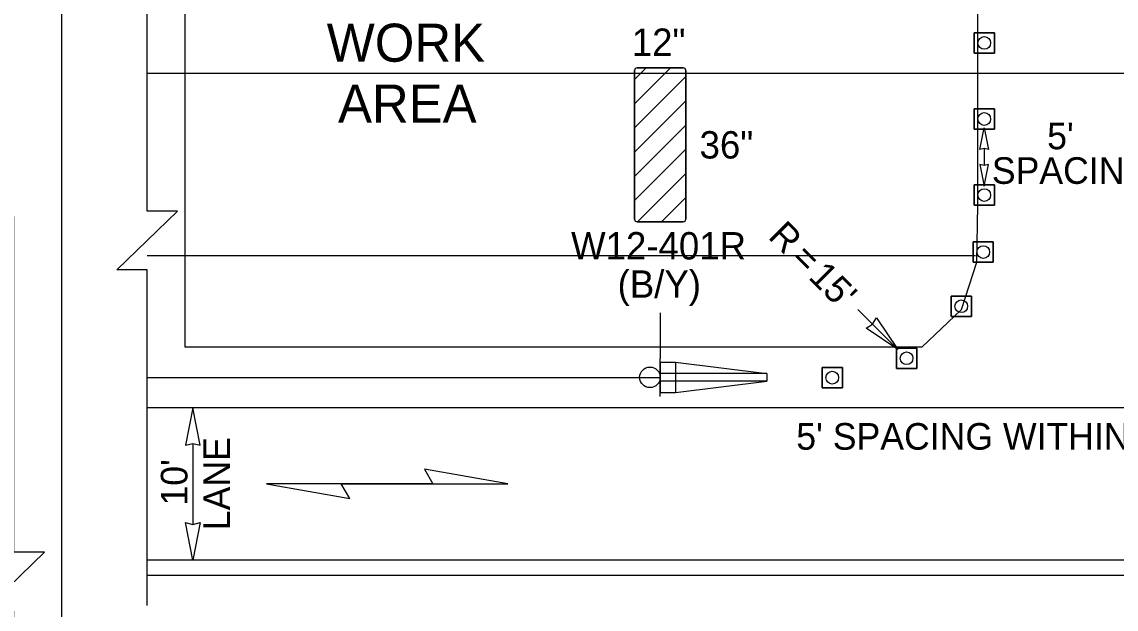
# Model space of a CAD drawing. Extents: x 99982 to 100176, y 99905 to 100011.
# Drawn here: x 100050.396 to 100053.272, y 100007.579 to 100009.122 of the extents above; entities that cross this region are included whole.
import ezdxf

# ---------------------------------------------------------------- set-up
doc = ezdxf.new("R2010")
doc.units = 0
for name, color, linetype in [('RD_ED_ShoulderPavedEdge', 7, 'Continuous'), ('RD_MK_LineEdgeWhite', 7, 'Continuous'), ('RD_MK_LineSkipCenter', 7, 'Continuous'), ('TR_SN_ConstructionSigns', 7, 'Continuous'), ('TR_WZ_ScaleTerminalEndSection', 7, 'Continuous'), ('TR_WZ_Sign', 7, 'Continuous'), ('TR_WZ_TrafficCone', 7, 'Continuous'), ('TR_WZ_WorkAreaLabel', 7, 'Continuous'), ('TR_WZ_WorkZoneDetails', 7, 'Continuous'), ('TR_WZ_WorkZoneTextCurrent', 7, 'Continuous')]:
    doc.layers.add(name, color=color, linetype=linetype)

msp = doc.modelspace()

# ---------------------------------------------------------------- linework, layer by layer
at = {"layer": 'RD_ED_ShoulderPavedEdge'}
msp.add_line((100050.725, 100007.6677), (100055.525, 100007.6677), dxfattribs=at)
at = {"layer": 'RD_MK_LineEdgeWhite'}
for p, q in [((100050.725, 100008.9877), (100055.525, 100008.9877)), ((100055.525, 100008.1077), (100050.725, 100008.1077)), ((100055.525, 100007.7077), (100050.725, 100007.7077))]:
    msp.add_line(p, q, dxfattribs=at)
at = {"layer": 'RD_MK_LineSkipCenter'}
msp.add_lwpolyline([(100052.9017, 100008.5077), (100050.725, 100008.5077)], dxfattribs=at)
at = {"layer": 'TR_SN_ConstructionSigns'}
for p, q in [((100052.0059, 100008.9071), (100052.1004, 100009.0015)), ((100052.0059, 100008.9707), (100052.0368, 100009.0015)), ((100052.0059, 100008.9071), (100052.1004, 100009.0015)), ((100052.0368, 100009.0015), (100052.0059, 100008.9707)), ((100052.0059, 100008.9707), (100052.0368, 100009.0015)), ((100052.1004, 100009.0015), (100052.0059, 100008.9071)), ((100052.0059, 100008.9945), (100052.0059, 100008.6038)), ((100052.0059, 100008.9707), (100052.0059, 100008.9945)), ((100052.1338, 100009.0015), (100052.0129, 100009.0015)), ((100052.0129, 100009.0015), (100052.0368, 100009.0015)), ((100052.0368, 100009.0015), (100052.1004, 100009.0015)), ((100052.1004, 100009.0015), (100052.1338, 100009.0015)), ((100052.1408, 100008.6038), (100052.1408, 100008.9945)), ((100052.1408, 100008.9945), (100052.1408, 100008.9784)), ((100052.0059, 100008.8435), (100052.1408, 100008.9784)), ((100052.1408, 100008.9784), (100052.0059, 100008.8435)), ((100052.0059, 100008.8435), (100052.1408, 100008.9784)), ((100052.0059, 100008.9071), (100052.0059, 100008.9707)), ((100052.1408, 100008.9784), (100052.1408, 100008.9148)), ((100052.0059, 100008.7799), (100052.1408, 100008.9148)), ((100052.0059, 100008.7799), (100052.1408, 100008.9148)), ((100052.1408, 100008.9148), (100052.0059, 100008.7799)), ((100052.0059, 100008.8435), (100052.0059, 100008.9071)), ((100052.1408, 100008.9148), (100052.1408, 100008.8512)), ((100052.0059, 100008.7163), (100052.1408, 100008.8512)), ((100052.1408, 100008.8512), (100052.0059, 100008.7163)), ((100052.0059, 100008.7163), (100052.1408, 100008.8512)), ((100052.0059, 100008.7799), (100052.0059, 100008.8435)), ((100052.1408, 100008.8512), (100052.1408, 100008.7876)), ((100052.0059, 100008.6527), (100052.1408, 100008.7876)), ((100052.0059, 100008.6527), (100052.1408, 100008.7876)), ((100052.1408, 100008.7876), (100052.0059, 100008.6527)), ((100052.1408, 100008.7876), (100052.1408, 100008.724)), ((100052.0059, 100008.7163), (100052.0059, 100008.7799)), ((100052.0136, 100008.5968), (100052.1408, 100008.724)), ((100052.1408, 100008.724), (100052.0136, 100008.5968)), ((100052.0136, 100008.5968), (100052.1408, 100008.724)), ((100052.1408, 100008.724), (100052.1408, 100008.6604)), ((100052.0059, 100008.6527), (100052.0059, 100008.7163)), ((100052.0059, 100008.6038), (100052.0059, 100008.6527)), ((100052.0772, 100008.5968), (100052.1408, 100008.6604)), ((100052.0772, 100008.5968), (100052.1408, 100008.6604)), ((100052.1408, 100008.6604), (100052.0772, 100008.5968)), ((100052.1408, 100008.6604), (100052.1408, 100008.6038)), ((100052.0129, 100008.5968), (100052.1338, 100008.5968)), ((100052.0136, 100008.5968), (100052.0129, 100008.5968)), ((100052.0772, 100008.5968), (100052.0136, 100008.5968)), ((100052.1338, 100008.5968), (100052.0772, 100008.5968))]:
    msp.add_line(p, q, dxfattribs=at)
for centre, start, end in [((100052.0129, 100008.9945), 90, 180), ((100052.0129, 100008.9945), 90, 180), ((100052.1338, 100008.9945), 0, 90), ((100052.1338, 100008.9945), 0, 90), ((100052.0129, 100008.6038), 180, 270), ((100052.0129, 100008.6038), 180, 270), ((100052.1338, 100008.6038), 270, 360), ((100052.1338, 100008.6038), 270, 360)]:
    msp.add_arc(centre, 0.00703, start, end, dxfattribs=at)
at = {"layer": 'TR_WZ_ScaleTerminalEndSection'}
for p, q in [((100052.0734, 100008.2277), (100052.0734, 100008.1477)), ((100052.0734, 100008.2277), (100052.1134, 100008.2277)), ((100052.1134, 100008.2277), (100052.1134, 100008.1477)), ((100052.1134, 100008.2277), (100052.3534, 100008.1977)), ((100052.3534, 100008.1977), (100052.0734, 100008.1977)), ((100052.3534, 100008.1777), (100052.0734, 100008.1777)), ((100052.1134, 100008.1477), (100052.3534, 100008.1777)), ((100052.3534, 100008.1977), (100052.3534, 100008.1777)), ((100052.0734, 100008.1477), (100052.1134, 100008.1477))]:
    msp.add_line(p, q, dxfattribs=at)
at = {"layer": 'TR_WZ_Sign'}
msp.add_line((100052.0734, 100008.1377), (100052.0734, 100008.2377), dxfattribs=at)
msp.add_circle((100052.0464, 100008.1878), 0.027, dxfattribs=at)
msp.add_circle((100052.0464, 100008.1878), 0.027, dxfattribs=at)
at = {"layer": 'TR_WZ_TrafficCone'}
for points in [[(100052.8983, 100009.0938), (100052.9517, 100009.0938), (100052.9517, 100009.0404), (100052.8983, 100009.0404), (100052.8983, 100009.0938)], [(100052.8983, 100009.0404), (100052.9517, 100009.0404), (100052.9517, 100009.0938), (100052.8983, 100009.0938), (100052.8983, 100009.0404)], [(100052.8983, 100008.8938), (100052.9517, 100008.8938), (100052.9517, 100008.8404), (100052.8983, 100008.8404), (100052.8983, 100008.8938)], [(100052.8983, 100008.8404), (100052.9517, 100008.8404), (100052.9517, 100008.8938), (100052.8983, 100008.8938), (100052.8983, 100008.8404)], [(100052.8983, 100008.6938), (100052.9517, 100008.6938), (100052.9517, 100008.6404), (100052.8983, 100008.6404), (100052.8983, 100008.6938)], [(100052.8983, 100008.6404), (100052.9517, 100008.6404), (100052.9517, 100008.6938), (100052.8983, 100008.6938), (100052.8983, 100008.6404)], [(100052.8956, 100008.5438), (100052.9489, 100008.5438), (100052.9489, 100008.4904), (100052.8956, 100008.4904), (100052.8956, 100008.5438)], [(100052.8956, 100008.4904), (100052.9489, 100008.4904), (100052.9489, 100008.5438), (100052.8956, 100008.5438), (100052.8956, 100008.4904)], [(100052.838, 100008.4015), (100052.8914, 100008.4015), (100052.8914, 100008.3482), (100052.838, 100008.3482), (100052.838, 100008.4015)], [(100052.838, 100008.3482), (100052.8914, 100008.3482), (100052.8914, 100008.4015), (100052.838, 100008.4015), (100052.838, 100008.3482)], [(100052.6943, 100008.2647), (100052.7477, 100008.2647), (100052.7477, 100008.2114), (100052.6943, 100008.2114), (100052.6943, 100008.2647)], [(100052.6943, 100008.2114), (100052.7477, 100008.2114), (100052.7477, 100008.2647), (100052.6943, 100008.2647), (100052.6943, 100008.2114)], [(100052.499, 100008.2138), (100052.5523, 100008.2138), (100052.5523, 100008.1604), (100052.499, 100008.1604), (100052.499, 100008.2138)], [(100052.499, 100008.1604), (100052.5523, 100008.1604), (100052.5523, 100008.2138), (100052.499, 100008.2138), (100052.499, 100008.1604)]]:
    msp.add_lwpolyline(points, dxfattribs=at)
for centre in [(100052.925, 100009.0671), (100052.925, 100008.8671), (100052.925, 100008.6671), (100052.9223, 100008.5171), (100052.8647, 100008.3748), (100052.721, 100008.238), (100052.5257, 100008.1871)]:
    msp.add_circle(centre, 0.0167, dxfattribs=at)
at = {"layer": 'TR_WZ_WorkZoneDetails'}
for p, q in [((100050.5, 100010.275), (100050.5, 100001.2259)), ((100052.925, 100008.7893), (100052.925, 100008.7449)), ((100052.0734, 100008.3571), (100052.0734, 100008.2371)), ((100052.6977, 100008.2614), (100052.593, 100008.366)), ((100050.725, 100008.1877), (100052.0734, 100008.1877)), ((100050.845, 100008.014), (100050.845, 100007.8014)), ((100051.4761, 100007.9077), (100051.235, 100007.9077)), ((100051.235, 100007.9077), (100051.4761, 100007.9077))]:
    msp.add_line(p, q, dxfattribs=at)
for points in [[(100050.725, 100007.5877), (100050.725, 100008.4703), (100050.645, 100008.4703), (100050.805, 100008.6251), (100050.725, 100008.6251), (100050.725, 100009.5077)], [(100050.375, 100006.6904), (100050.375, 100007.573), (100050.295, 100007.573), (100050.455, 100007.7279), (100050.375, 100007.7279), (100050.375, 100008.6105)]]:
    msp.add_lwpolyline(points, dxfattribs=at)
for points in [[(100052.9075, 100009.4277), (100052.9075, 100008.8402), (100052.9075, 100008.6402), (100052.9048, 100008.4902), (100052.9048, 100008.4902), (100052.9048, 100008.4902), (100052.8647, 100008.3655), (100052.8647, 100008.3655), (100052.8647, 100008.3655), (100052.7607, 100008.2677), (100052.5257, 100008.2677), (100051.5503, 100008.2677), (100051.1882, 100008.2677), (100050.825, 100008.2677), (100050.825, 100009.4277)], [(100052.925, 100008.8438), (100052.9362, 100008.7866), (100052.925, 100008.7893), (100052.9138, 100008.7866)], [(100052.925, 100008.6904), (100052.9362, 100008.7476), (100052.925, 100008.7449), (100052.9138, 100008.7476)], [(100052.6977, 100008.2614), (100052.6146, 100008.3173), (100052.6314, 100008.3277), (100052.6418, 100008.3445)], [(100050.845, 100008.1077), (100050.8257, 100008.0094), (100050.845, 100008.014), (100050.8643, 100008.0094)], [(100051.6727, 100007.9077), (100051.4539, 100007.9463), (100051.4761, 100007.9077)], [(100051.0385, 100007.9077), (100051.2573, 100007.8691), (100051.235, 100007.9077)], [(100050.845, 100007.7077), (100050.8257, 100007.806), (100050.845, 100007.8014), (100050.8643, 100007.806)]]:
    msp.add_lwpolyline(points, close=True, dxfattribs=at)

# ---------------------------------------------------------------- texts
at = {"layer": 'TR_SN_ConstructionSigns'}
for s, p in [('12"', (100051.9986, 100009.033)), ('36"', (100052.1768, 100008.7632)), ('W12-401R', (100051.8391, 100008.4978)), ('(B/Y)', (100051.9614, 100008.3971))]:
    msp.add_text(s, height=0.07196, rotation=360, dxfattribs=at).set_placement(p)
at = {"layer": 'TR_WZ_WorkAreaLabel'}
for s, p in [('WORK', (100051.197, 100009.0177)), ('AREA', (100051.2267, 100008.8577))]:
    msp.add_text(s, height=0.1, rotation=360, dxfattribs=at).set_placement(p)
at = {"layer": 'TR_WZ_WorkZoneTextCurrent'}
for s, p in [("5'", (100053.0904, 100008.7876)), ('SPACING', (100052.945, 100008.6966)), ("5' SPACING WITHIN ACCESS", (100052.431, 100007.9977))]:
    msp.add_text(s, height=0.07, dxfattribs=at).set_placement(p)
for s, rotation, p in [('R', 315, (100052.3542, 100008.5553)), ('=', 315, (100052.4134, 100008.4961)), ("15'", 315, (100052.4603, 100008.4493)), ('LANE', 90, (100050.943, 100007.7862)), ("10'", 90, (100050.831, 100007.8509))]:
    msp.add_text(s, height=0.07, rotation=rotation, dxfattribs=at).set_placement(p)

doc.saveas('drawing.dxf')
